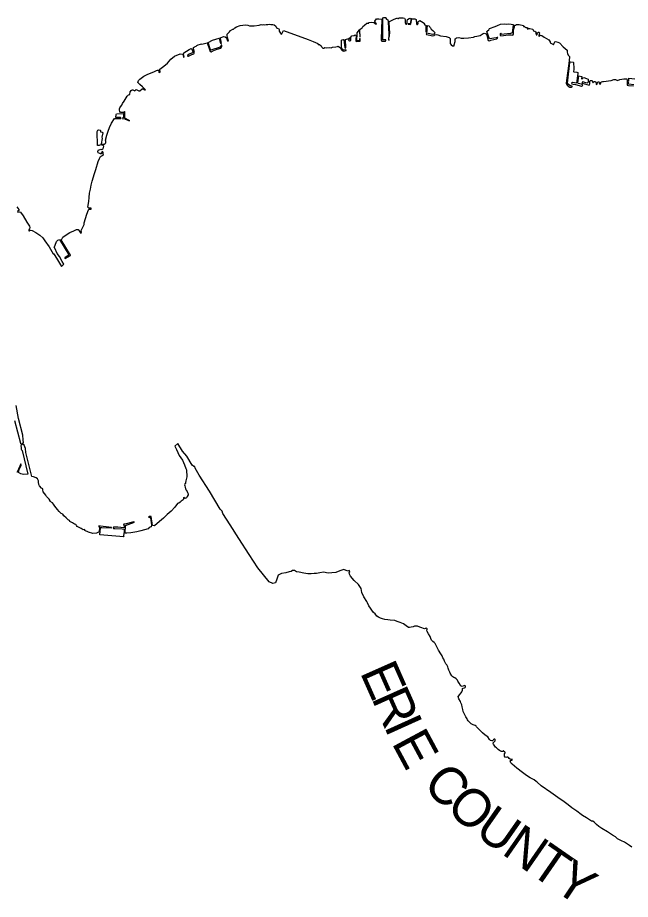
# Model space of a CAD drawing. Extents: x 1588073 to 2013523, y 1090242 to 1357120.
# Drawn here: x 1878797 to 1895085, y 1254312 to 1277745 of the extents above; entities that cross this region are included whole.
import ezdxf

# ---------------------------------------------------------------- set-up
doc = ezdxf.new("R2010")
doc.units = 0
doc.layers.add('GM_X_Adjacent_County', color=7, linetype='Continuous')
doc.layers.add('GM_X_Adjacent_County_Text', color=7, linetype='Continuous')

msp = doc.modelspace()

# ---------------------------------------------------------------- linework, layer by layer
at = {"layer": 'GM_X_Adjacent_County'}
for points in [[(1878779, 1272718), (1878830, 1272646), (1878828, 1272617), (1878792, 1272594), (1878804, 1272577), (1878844, 1272584), (1878870, 1272572), (1878945, 1272474), (1879041, 1272307), (1879109, 1272204), (1879126, 1272169), (1879114, 1272135), (1879096, 1272107), (1879091, 1272082), (1879105, 1272076), (1879132, 1272097), (1879184, 1272088), (1879279, 1272039), (1879387, 1271968), (1879466, 1271890), (1879520, 1271814), (1879635, 1271655), (1879741, 1271464), (1879764, 1271465), (1879786, 1271424), (1879861, 1271304), (1879963, 1271129), (1880024, 1271193), (1879983, 1271268), (1879909, 1271396), (1879852, 1271481), (1879790, 1271617), (1879770, 1271632), (1879774, 1271658), (1879791, 1271702), (1879832, 1271798), (1879866, 1271831), (1879909, 1271849), (1880162, 1271445), (1880143, 1271424), (1880049, 1271364), (1880049, 1271349), (1880059, 1271344), (1880201, 1271426), (1880204, 1271436), (1879956, 1271842), (1879973, 1271855), (1880001, 1271909), (1880087, 1271976), (1880189, 1272033), (1880291, 1272079), (1880364, 1272115), (1880404, 1272112), (1880437, 1272076), (1880467, 1272024), (1880488, 1272006), (1880495, 1272040), (1880485, 1272068), (1880491, 1272103), (1880533, 1272173), (1880567, 1272246), (1880568, 1272290), (1880604, 1272404), (1880636, 1272519), (1880677, 1272641), (1880694, 1272654), (1880751, 1272656), (1880756, 1272663), (1880751, 1272678), (1880720, 1272685), (1880694, 1272683), (1880662, 1272706), (1880688, 1272860), (1880698, 1272962), (1880712, 1273083), (1880734, 1273189), (1880754, 1273297), (1880778, 1273398), (1880838, 1273599), (1880872, 1273713), (1880938, 1273920), (1880971, 1273998), (1880996, 1274050), (1881027, 1274070), (1881051, 1274083), (1881077, 1274091), (1881071, 1274119), (1881067, 1274164), (1881059, 1274182), (1881041, 1274190), (1881036, 1274174), (1881029, 1274139), (1881021, 1274120), (1880995, 1274130), (1880982, 1274138), (1880934, 1274152), (1880931, 1274188), (1880936, 1274218), (1880951, 1274230), (1880968, 1274230), (1880987, 1274244), (1881008, 1274251), (1881033, 1274243), (1881075, 1274261), (1881086, 1274326), (1881071, 1274348), (1881003, 1274367), (1880986, 1274359), (1880963, 1274343), (1880923, 1274343), (1880915, 1274722), (1880927, 1274751), (1880952, 1274759), (1880988, 1274750), (1881000, 1274746), (1880998, 1274714), (1881055, 1274702), (1881055, 1274685), (1881063, 1274683), (1881033, 1274566), (1881040, 1274530), (1881016, 1274395), (1881073, 1274379), (1881095, 1274379), (1881127, 1274396), (1881139, 1274421), (1881139, 1274466), (1881132, 1274490), (1881165, 1274624), (1881201, 1274727), (1881241, 1274827), (1881291, 1274944), (1881375, 1275061), (1881463, 1275064), (1881538, 1275060), (1881546, 1275078), (1881534, 1275093), (1881412, 1275094), (1881416, 1275171), (1881425, 1275192), (1881600, 1275195), (1881613, 1275192), (1881610, 1275093), (1881594, 1275084), (1881586, 1275072), (1881594, 1275058), (1881634, 1275061), (1881661, 1275050), (1881744, 1275009), (1881769, 1275000), (1881743, 1275021), (1881665, 1275062), (1881647, 1275079), (1881648, 1275245), (1881634, 1275252), (1881625, 1275243), (1881614, 1275224), (1881529, 1275225), (1881517, 1275251), (1881505, 1275283), (1881502, 1275322), (1881513, 1275352), (1881557, 1275412), (1881569, 1275419), (1881585, 1275459), (1881628, 1275529), (1881705, 1275661), (1881745, 1275696), (1881780, 1275706), (1881788, 1275770), (1881815, 1275808), (1881846, 1275829), (1881861, 1275827), (1881909, 1275797), (1881947, 1275833), (1882021, 1275802), (1882043, 1275797), (1882109, 1275855), (1882125, 1275860), (1882137, 1275855), (1882176, 1275822), (1882187, 1275821), (1882195, 1275827), (1882117, 1275909), (1882047, 1275972), (1881990, 1276023), (1882014, 1276077), (1882042, 1276114), (1882151, 1276186), (1882258, 1276244), (1882371, 1276285), (1882433, 1276317), (1882473, 1276329), (1882486, 1276344), (1882512, 1276350), (1882541, 1276351), (1882551, 1276337), (1882547, 1276294), (1882562, 1276286), (1882584, 1276297), (1882577, 1276374), (1882681, 1276459), (1882781, 1276537), (1882867, 1276641), (1882968, 1276717), (1883121, 1276786), (1883188, 1276778), (1883205, 1276690), (1883217, 1276691), (1883227, 1276707), (1883210, 1276766), (1883212, 1276812), (1883353, 1276899), (1883413, 1276922), (1883423, 1276923), (1883461, 1276821), (1883360, 1276770), (1883318, 1276744), (1883317, 1276717), (1883340, 1276718), (1883425, 1276765), (1883485, 1276787), (1883502, 1276817), (1883468, 1276913), (1883470, 1276954), (1883502, 1276970), (1883542, 1276986), (1883563, 1277004), (1883598, 1277023), (1883660, 1277040), (1883690, 1277049), (1883692, 1277036), (1883836, 1277073), (1883893, 1276894), (1883914, 1276844), (1883938, 1276837), (1883971, 1276858), (1884100, 1276906), (1884197, 1276934), (1884224, 1276977), (1884221, 1277010), (1884204, 1277013), (1884187, 1276973), (1884151, 1276949), (1883963, 1276889), (1883942, 1276878), (1883928, 1276891), (1883865, 1277084), (1883974, 1277142), (1884151, 1277201), (1884194, 1277064), (1884211, 1277061), (1884218, 1277078), (1884179, 1277210), (1884274, 1277245), (1884312, 1277237), (1884351, 1277206), (1884380, 1277126), (1884400, 1277131), (1884380, 1277218), (1884364, 1277260), (1884366, 1277302), (1884392, 1277336), (1884431, 1277365), (1884452, 1277401), (1884514, 1277439), (1884531, 1277436), (1884574, 1277474), (1884614, 1277496), (1884712, 1277532), (1884850, 1277551), (1884914, 1277542), (1884957, 1277531), (1885088, 1277528), (1885219, 1277547), (1885272, 1277564), (1885304, 1277552), (1885337, 1277565), (1885361, 1277555), (1885400, 1277560), (1885446, 1277565), (1885491, 1277568), (1885525, 1277564), (1885538, 1277565), (1885584, 1277564), (1885619, 1277550), (1885665, 1277520), (1885670, 1277497), (1885681, 1277474), (1885693, 1277468), (1885744, 1277447), (1885752, 1277432), (1885753, 1277383), (1885805, 1277307), (1885824, 1277316), (1885868, 1277401), (1886521, 1277164), (1886656, 1277113), (1886776, 1277054), (1886783, 1277035), (1886819, 1277027), (1886866, 1276993), (1886887, 1276963), (1886911, 1276930), (1886939, 1276932), (1886961, 1276950), (1887020, 1276945), (1887099, 1276955), (1887135, 1276944), (1887164, 1276958), (1887258, 1276972), (1887296, 1276982), (1887320, 1276983), (1887378, 1276946), (1887385, 1276920), (1887420, 1276872), (1887455, 1276855), (1887526, 1276868), (1887534, 1276883), (1887525, 1276892), (1887458, 1276884), (1887435, 1276898), (1887411, 1276931), (1887407, 1276968), (1887404, 1277147), (1887420, 1277155), (1887455, 1277160), (1887472, 1277159), (1887496, 1276948), (1887502, 1276934), (1887521, 1276944), (1887509, 1277165), (1887601, 1277194), (1887636, 1277215), (1887640, 1277172), (1887620, 1277172), (1887597, 1277165), (1887595, 1277142), (1887617, 1277126), (1887654, 1277136), (1887651, 1277224), (1887681, 1277258), (1887743, 1277269), (1887768, 1277284), (1887792, 1277273), (1887787, 1277155), (1887787, 1277120), (1887803, 1277111), (1887905, 1277118), (1887905, 1277180), (1887897, 1277192), (1887886, 1277182), (1887887, 1277137), (1887822, 1277132), (1887811, 1277140), (1887819, 1277321), (1887826, 1277337), (1887887, 1277423), (1887887, 1277401), (1887891, 1277239), (1887901, 1277237), (1887897, 1277388), (1887895, 1277432), (1887906, 1277442), (1887958, 1277477), (1887969, 1277509), (1888016, 1277541), (1888083, 1277597), (1888115, 1277599), (1888130, 1277599), (1888136, 1277613), (1888193, 1277626), (1888254, 1277618), (1888269, 1277616), (1888288, 1277596), (1888324, 1277570), (1888335, 1277578), (1888300, 1277609), (1888300, 1277622), (1888291, 1277652), (1888339, 1277712), (1888368, 1277714), (1888401, 1277712), (1888474, 1277703), (1888462, 1277170), (1888460, 1277146), (1888481, 1277122), (1888524, 1277117), (1888574, 1277118), (1888588, 1277137), (1888581, 1277153), (1888543, 1277159), (1888501, 1277155), (1888507, 1277736), (1888534, 1277745), (1888587, 1277744), (1888587, 1277735), (1888606, 1277708), (1888634, 1277685), (1888649, 1277644), (1888659, 1277460), (1888667, 1277326), (1888660, 1277259), (1888655, 1277173), (1888660, 1277147), (1888670, 1277149), (1888668, 1277175), (1888668, 1277208), (1888682, 1277258), (1888680, 1277302), (1888689, 1277328), (1888677, 1277607), (1888683, 1277642), (1888788, 1277698), (1888899, 1277737), (1888906, 1277726), (1888917, 1277721), (1888930, 1277735), (1888945, 1277741), (1889048, 1277737), (1889083, 1277730), (1889102, 1277699), (1889100, 1277610), (1889104, 1277585), (1889118, 1277569), (1889137, 1277569), (1889154, 1277598), (1889155, 1277658), (1889159, 1277693), (1889202, 1277721), (1889235, 1277732), (1889254, 1277721), (1889247, 1277692), (1889247, 1277673), (1889232, 1277584), (1889182, 1277584), (1889174, 1277578), (1889175, 1277569), (1889228, 1277564), (1889247, 1277580), (1889272, 1277712), (1889315, 1277713), (1889353, 1277711), (1889387, 1277697), (1889404, 1277577), (1889411, 1277560), (1889426, 1277563), (1889441, 1277587), (1889437, 1277631), (1889484, 1277671), (1889537, 1277639), (1889604, 1277602), (1889612, 1277596), (1889602, 1277579), (1889614, 1277569), (1889616, 1277551), (1889650, 1277544), (1889645, 1277407), (1889647, 1277371), (1889659, 1277368), (1889671, 1277370), (1889679, 1277388), (1889679, 1277458), (1889690, 1277535), (1889739, 1277528), (1889742, 1277506), (1889756, 1277493), (1889771, 1277474), (1889790, 1277440), (1889838, 1277399), (1889893, 1277345), (1889878, 1277323), (1889857, 1277302), (1889832, 1277293), (1889709, 1277322), (1889675, 1277328), (1889658, 1277316), (1889670, 1277297), (1889830, 1277265), (1889869, 1277273), (1889890, 1277292), (1889922, 1277293), (1889970, 1277284), (1890040, 1277264), (1890192, 1277246), (1890269, 1277218), (1890293, 1277189), (1890293, 1277122), (1890299, 1277059), (1890323, 1277020), (1890357, 1276998), (1890400, 1276999), (1890402, 1277022), (1890424, 1277112), (1890424, 1277179), (1890450, 1277201), (1890466, 1277208), (1890523, 1277213), (1890583, 1277198), (1890662, 1277203), (1890783, 1277208), (1890912, 1277228), (1890951, 1277245), (1891003, 1277251), (1891093, 1277272), (1891142, 1277307), (1891175, 1277321), (1891196, 1277331), (1891251, 1277311), (1891267, 1277280), (1891294, 1277164), (1891308, 1277134), (1891339, 1277131), (1891374, 1277150), (1891537, 1277183), (1891556, 1277197), (1891558, 1277215), (1891541, 1277218), (1891519, 1277211), (1891339, 1277179), (1891270, 1277373), (1891284, 1277396), (1891320, 1277421), (1891344, 1277452), (1891493, 1277509), (1891551, 1277540), (1891632, 1277573), (1891733, 1277577), (1891789, 1277573), (1891834, 1277582), (1891915, 1277570), (1891970, 1277560), (1891972, 1277545), (1891939, 1277342), (1891925, 1277331), (1891896, 1277321), (1891653, 1277294), (1891653, 1277323), (1891638, 1277328), (1891625, 1277317), (1891622, 1277279), (1891639, 1277264), (1891708, 1277269), (1891839, 1277287), (1891913, 1277288), (1891962, 1277283), (1891977, 1277304), (1891977, 1277328), (1891980, 1277423), (1891996, 1277471), (1892009, 1277492), (1892003, 1277530), (1892006, 1277544), (1892041, 1277544), (1892060, 1277559), (1892129, 1277559), (1892246, 1277539), (1892247, 1277513), (1892276, 1277513), (1892289, 1277494), (1892308, 1277484), (1892335, 1277480), (1892356, 1277471), (1892347, 1277463), (1892344, 1277447), (1892370, 1277444), (1892385, 1277458), (1892413, 1277460), (1892490, 1277434), (1892504, 1277413), (1892509, 1277396), (1892533, 1277385), (1892551, 1277387), (1892564, 1277369), (1892580, 1277342), (1892576, 1277322), (1892577, 1277289), (1892595, 1277285), (1892608, 1277297), (1892620, 1277341), (1892642, 1277359), (1892662, 1277355), (1892671, 1277341), (1892663, 1277306), (1892668, 1277292), (1892649, 1277278), (1892647, 1277259), (1892671, 1277253), (1892699, 1277278), (1892729, 1277270), (1892794, 1277230), (1892920, 1277158), (1892949, 1277106), (1892950, 1277079), (1893025, 1277037), (1893040, 1277025), (1893052, 1277039), (1893059, 1277065), (1893080, 1277102), (1893097, 1277112), (1893157, 1277097), (1893202, 1277075), (1893302, 1276968), (1893354, 1276929), (1893401, 1276879), (1893406, 1276825), (1893412, 1276792), (1893434, 1276751), (1893471, 1276716), (1893455, 1276601), (1893382, 1276006), (1893395, 1275962), (1893430, 1275920), (1893474, 1275898), (1893517, 1275893), (1893536, 1275906), (1893534, 1275924), (1893496, 1275935), (1893448, 1275957), (1893415, 1276001), (1893478, 1276555), (1893490, 1276568), (1893563, 1276558), (1893573, 1276551), (1893586, 1276391), (1893578, 1276364), (1893574, 1276317), (1893579, 1276308), (1893666, 1276295), (1893686, 1276286), (1893692, 1276263), (1893653, 1276005), (1893548, 1276022), (1893523, 1276005), (1893526, 1275986), (1893567, 1275976), (1893625, 1275965), (1893784, 1275920), (1893812, 1275939), (1893817, 1275961), (1893783, 1275973), (1893696, 1275996), (1893685, 1276016), (1893714, 1276202), (1893798, 1276182), (1893788, 1276127), (1893792, 1276115), (1893807, 1276121), (1893829, 1276141), (1893847, 1276150), (1893920, 1276129), (1893959, 1276111), (1893959, 1276033), (1893949, 1276008), (1893927, 1276005), (1893821, 1276035), (1893803, 1276031), (1893800, 1276019), (1893807, 1276003), (1893986, 1275953), (1894006, 1275982), (1894006, 1276012), (1894006, 1276054), (1894027, 1276073), (1894065, 1276071), (1894082, 1276060), (1894081, 1276038), (1894086, 1276017), (1894093, 1276015), (1894106, 1276033), (1894114, 1276052), (1894134, 1276048), (1894160, 1276044), (1894168, 1276026), (1894173, 1275981), (1894184, 1275971), (1894202, 1275981), (1894210, 1276011), (1894217, 1276035), (1894235, 1276041), (1894263, 1276031), (1894259, 1276016), (1894268, 1275984), (1894279, 1275977), (1894295, 1275990), (1894308, 1276035), (1894345, 1276048), (1894369, 1276046), (1894570, 1276078), (1894646, 1276101), (1894691, 1276097), (1894741, 1276073), (1894801, 1276103), (1894913, 1276115), (1894991, 1276121), (1894996, 1276083), (1894996, 1275976), (1895004, 1275953), (1895036, 1275943), (1895165, 1275931)], [(1895179, 1275963), (1895041, 1275979), (1895030, 1275995), (1895032, 1276015), (1895037, 1276024), (1895040, 1276043), (1895037, 1276055), (1895041, 1276072), (1895048, 1276083), (1895045, 1276096), (1895041, 1276122), (1895047, 1276138), (1895207, 1276122)], [(1895122, 1255702), (1895064, 1255742), (1894928, 1255831), (1894849, 1255868), (1894743, 1255925), (1894688, 1255974), (1894607, 1256018), (1894478, 1256103), (1894323, 1256198), (1894250, 1256249), (1894185, 1256304), (1894121, 1256363), (1894083, 1256389), (1894051, 1256394), (1894023, 1256406), (1893921, 1256482), (1893816, 1256542), (1893774, 1256571), (1893665, 1256655), (1893531, 1256748), (1893428, 1256826), (1893323, 1256900), (1893155, 1257016), (1892967, 1257149), (1892714, 1257332), (1892604, 1257428), (1892585, 1257449), (1892526, 1257488), (1892470, 1257513), (1892425, 1257544), (1892323, 1257604), (1892215, 1257683), (1892067, 1257796), (1891942, 1257901), (1891909, 1257940), (1891896, 1257971), (1891893, 1257993), (1891896, 1258001), (1891915, 1258008), (1891928, 1258016), (1891951, 1258033), (1891916, 1258033), (1891893, 1258034), (1891864, 1258059), (1891843, 1258084), (1891825, 1258092), (1891800, 1258089), (1891772, 1258084), (1891754, 1258093), (1891727, 1258132), (1891736, 1258147), (1891737, 1258170), (1891743, 1258188), (1891753, 1258196), (1891758, 1258208), (1891750, 1258229), (1891733, 1258246), (1891714, 1258261), (1891707, 1258261), (1891700, 1258252), (1891691, 1258240), (1891663, 1258240), (1891636, 1258249), (1891609, 1258266), (1891569, 1258295), (1891527, 1258337), (1891501, 1258355), (1891481, 1258383), (1891445, 1258433), (1891438, 1258454), (1891437, 1258469), (1891443, 1258481), (1891481, 1258518), (1891491, 1258525), (1891493, 1258547), (1891487, 1258562), (1891478, 1258568), (1891461, 1258568), (1891444, 1258558), (1891434, 1258542), (1891417, 1258525), (1891400, 1258525), (1891369, 1258534), (1891339, 1258565), (1891296, 1258628), (1891229, 1258672), (1891153, 1258736), (1891093, 1258796), (1891077, 1258821), (1890999, 1258894), (1890987, 1258913), (1890958, 1258933), (1890903, 1258954), (1890855, 1258977), (1890848, 1258983), (1890771, 1259054), (1890756, 1259087), (1890743, 1259110), (1890715, 1259165), (1890683, 1259217), (1890660, 1259270), (1890642, 1259305), (1890633, 1259359), (1890617, 1259429), (1890602, 1259482), (1890579, 1259534), (1890566, 1259568), (1890527, 1259645), (1890507, 1259700), (1890560, 1259762), (1890570, 1259796), (1890587, 1259801), (1890608, 1259832), (1890624, 1259871), (1890625, 1259915), (1890643, 1259924), (1890679, 1259937), (1890696, 1259947), (1890704, 1259960), (1890702, 1259977), (1890695, 1259984), (1890677, 1259992), (1890656, 1259986), (1890617, 1259971), (1890599, 1259975), (1890586, 1259982), (1890562, 1260007), (1890557, 1260024), (1890533, 1260062), (1890499, 1260114), (1890489, 1260135), (1890455, 1260175), (1890422, 1260200), (1890395, 1260205), (1890363, 1260227), (1890338, 1260251), (1890295, 1260320), (1890283, 1260354), (1890260, 1260407), (1890245, 1260459), (1890231, 1260494), (1890202, 1260545), (1890177, 1260568), (1890152, 1260623), (1890141, 1260645), (1890126, 1260695), (1890101, 1260731), (1890079, 1260783), (1890044, 1260839), (1889985, 1260939), (1889898, 1261108), (1889867, 1261138), (1889833, 1261161), (1889801, 1261199), (1889779, 1261248), (1889760, 1261300), (1889719, 1261365), (1889681, 1261431), (1889671, 1261463), (1889680, 1261492), (1889680, 1261504), (1889671, 1261515), (1889656, 1261521), (1889648, 1261521), (1889635, 1261513), (1889613, 1261506), (1889588, 1261509), (1889545, 1261532), (1889492, 1261549), (1889424, 1261570), (1889389, 1261574), (1889350, 1261570), (1889309, 1261559), (1889259, 1261545), (1889212, 1261535), (1889186, 1261539), (1889125, 1261579), (1889050, 1261631), (1888962, 1261671), (1888885, 1261700), (1888828, 1261720), (1888696, 1261734), (1888634, 1261739), (1888554, 1261752), (1888493, 1261764), (1888439, 1261784), (1888389, 1261810), (1888346, 1261840), (1888297, 1261897), (1888261, 1261939), (1888213, 1261997), (1888179, 1262048), (1888136, 1262117), (1888094, 1262191), (1888078, 1262231), (1888003, 1262352), (1887946, 1262467), (1887926, 1262576), (1887854, 1262677), (1887746, 1262785), (1887645, 1262899), (1887621, 1262952), (1887612, 1263003), (1887626, 1263020), (1887623, 1263041), (1887606, 1263051), (1887576, 1263036), (1887466, 1263076), (1887359, 1263047), (1887259, 1263003), (1887149, 1262988), (1887050, 1262985), (1886931, 1263005), (1886830, 1262987), (1886743, 1262973), (1886676, 1262974), (1886598, 1262964), (1886511, 1262967), (1886407, 1262982), (1886284, 1263005), (1886208, 1263020), (1886153, 1263049), (1886108, 1263051), (1886064, 1263025), (1886019, 1263018), (1885926, 1262990), (1885812, 1262973), (1885724, 1262928), (1885685, 1262820), (1885654, 1262728), (1885583, 1262706), (1885480, 1262754), (1885186, 1263122), (1884956, 1263475), (1884678, 1263904), (1884450, 1264262), (1884255, 1264567), (1884235, 1264629), (1884184, 1264678), (1883894, 1265160), (1883619, 1265584), (1883516, 1265773), (1883504, 1265815), (1883477, 1265818), (1883439, 1265853), (1883295, 1266095), (1883180, 1266227), (1883056, 1266430), (1882979, 1266360), (1883016, 1266267), (1883095, 1266110), (1883182, 1265987), (1883233, 1265858), (1883268, 1265763), (1883289, 1265728), (1883297, 1265540), (1883269, 1265436), (1883261, 1265394), (1883256, 1265366), (1883240, 1265353), (1883232, 1265327), (1883240, 1265300), (1883251, 1265265), (1883257, 1265226), (1883274, 1265191), (1883302, 1265150), (1883316, 1265126), (1883332, 1265086), (1883326, 1265059), (1883301, 1265016), (1883286, 1264983), (1883254, 1264965), (1883242, 1264976), (1883219, 1264988), (1883206, 1264980), (1883208, 1264950), (1883199, 1264930), (1883173, 1264913), (1883145, 1264894), (1883117, 1264871), (1883079, 1264844), (1883047, 1264837), (1882973, 1264736), (1882876, 1264632), (1882774, 1264536), (1882674, 1264447), (1882572, 1264353), (1882435, 1264242), (1882384, 1264252), (1882347, 1264486), (1882299, 1264490), (1882279, 1264470), (1882314, 1264465), (1882328, 1264450), (1882352, 1264265), (1882343, 1264213), (1882296, 1264192), (1882269, 1264158), (1882168, 1264129), (1882073, 1264103), (1881970, 1264081), (1881810, 1264055), (1881703, 1264042), (1881652, 1264041), (1881666, 1264249), (1881904, 1264333), (1881889, 1264347), (1881644, 1264280), (1881620, 1264283), (1881609, 1264272), (1881618, 1264255), (1881633, 1264233), (1881620, 1264190), (1881460, 1264206), (1881412, 1264204), (1881365, 1264203), (1881342, 1264203), (1881340, 1264179), (1881348, 1264170), (1881378, 1264171), (1881574, 1264157), (1881625, 1264149), (1881633, 1264139), (1881628, 1264108), (1881624, 1264006), (1881612, 1263988), (1881614, 1263962), (1881616, 1263947), (1880985, 1263996), (1880999, 1264183), (1881007, 1264194), (1881015, 1264198), (1881039, 1264198), (1881283, 1264182), (1881295, 1264183), (1881296, 1264199), (1881224, 1264207), (1881001, 1264227), (1880960, 1264235), (1880956, 1264219), (1880975, 1264192), (1880965, 1264076), (1880892, 1264048), (1880797, 1264033), (1880683, 1264069), (1880585, 1264117), (1880585, 1264143), (1880538, 1264136), (1880482, 1264165), (1880378, 1264223), (1880359, 1264245), (1880350, 1264270), (1880342, 1264276), (1880311, 1264283), (1880255, 1264317), (1880188, 1264354), (1880178, 1264379), (1880144, 1264401), (1880085, 1264448), (1880026, 1264504), (1879995, 1264545), (1879958, 1264570), (1879898, 1264619), (1879860, 1264677), (1879789, 1264762), (1879754, 1264812), (1879724, 1264849), (1879664, 1264883), (1879659, 1264905), (1879637, 1264946), (1879618, 1264965), (1879567, 1265018), (1879547, 1265058), (1879474, 1265145), (1879463, 1265192), (1879471, 1265223), (1879447, 1265235), (1879432, 1265241), (1879381, 1265300), (1879357, 1265338), (1879354, 1265396), (1879353, 1265432), (1879328, 1265485), (1879294, 1265516), (1879220, 1265541), (1879178, 1265550), (1879014, 1266191), (1879009, 1266295), (1878971, 1266379), (1878935, 1266412), (1878930, 1266432), (1878956, 1266449), (1878947, 1266529), (1878936, 1266651), (1878819, 1267094), (1878755, 1267441)], [(1878713, 1267040), (1878872, 1266434), (1878901, 1266421), (1878905, 1266394), (1878882, 1266370), (1878895, 1266309), (1878893, 1266281), (1878901, 1266255), (1878920, 1266238), (1879065, 1265610), (1878952, 1265601), (1878884, 1265618), (1878817, 1265660), (1878838, 1265732), (1878889, 1265855), (1878885, 1265886), (1878822, 1265748), (1878776, 1265655)]]:
    msp.add_lwpolyline(points, dxfattribs=at)

# ---------------------------------------------------------------- texts
at = {"layer": 'GM_X_Adjacent_County_Text'}
for s, rotation, p in [('E', 293.9296, (1887887, 1260351)), ('R', 294.0023, (1888191, 1259666)), ('I', 294.3188, (1888525, 1258917)), ('E', 298.2889, (1888727, 1258476)), ('C', 315.4419, (1889532, 1257327)), ('O', 317.8722, (1890146, 1256724)), ('U', 324.9566, (1890907, 1256047)), ('N', 325.1919, (1891635, 1255536)), ('T', 325.2408, (1892362, 1255031)), ('Y', 326.0392, (1892989, 1254596))]:
    msp.add_text(s, height=1000, rotation=rotation, dxfattribs=at).set_placement(p)

doc.saveas('drawing.dxf')
